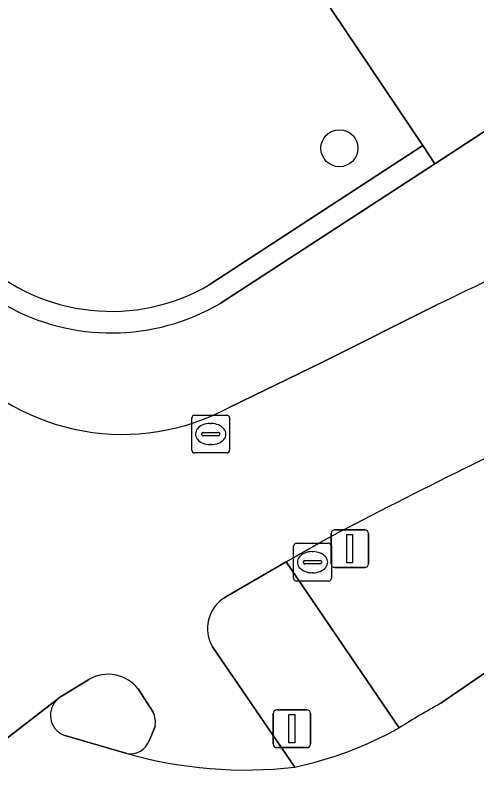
# Model space of a CAD drawing. Extents: x 161087 to 161926, y 382572 to 383873.
# Drawn here: x 161557.74 to 161569.93, y 382757.68 to 382778.23 of the extents above; entities that cross this region are included whole.
import ezdxf

# ---------------------------------------------------------------- set-up
doc = ezdxf.new("R2010")
doc.units = 0
for name, color, linetype in [('IMGEO_Berm_groen', 7, 'Continuous'), ('IMGEO_Boom', 7, 'Continuous'), ('IMGEO_Fietspad_gesloten', 7, 'Continuous'), ('IMGEO_Groenvoorziening', 7, 'Continuous'), ('IMGEO_Kolk', 7, 'Continuous'), ('IMGEO_Muur', 7, 'Continuous'), ('IMGEO_Rijbaan_lokaal_gesloten', 7, 'Continuous'), ('IMGEO_Rioolput', 7, 'Continuous'), ('IMGEO_Verkeersbordpaal', 7, 'Continuous'), ('IMGEO_Verkeerseiland_open', 7, 'Continuous'), ('IMGEO_Verkeersregelinstallatiepaal', 7, 'Continuous'), ('IMGEO_Voetpad_gesloten', 7, 'Continuous'), ('IMGEO_Voetpad_open', 7, 'Continuous')]:
    doc.layers.add(name, color=color, linetype=linetype)

msp = doc.modelspace()

# ---------------------------------------------------------------- linework, layer by layer
at = {"layer": 'IMGEO_Berm_groen'}
for points in [[(161565.829, 382764.295), (161564.899, 382763.764), (161567.887, 382759.367)], [(161568.988, 382760.019), (161570.815, 382761.276), (161572.527, 382762.463), (161575.103, 382764.231)]]:
    msp.add_lwpolyline(points, dxfattribs=at)
for centre, radius, start, end in [((161641.583, 382621.024), 162.066, 115.05038, 117.86747), ((161582.637, 382735.715), 27.875, 119.3184, 121.9487)]:
    msp.add_arc(centre, radius, start, end, dxfattribs=at)
at = {"layer": 'IMGEO_Boom'}
msp.add_circle((161566.306, 382774.712), 0.489, dxfattribs=at)
at = {"layer": 'IMGEO_Fietspad_gesloten'}
for points in [[(161568.885, 382770.564), (161565.857, 382769.046), (161563.412, 382767.862)], [(161563.265, 382762.81), (161563.306, 382762.834), (161564.899, 382763.764), (161565.829, 382764.295)], [(161565.126, 382758.328), (161562.952, 382761.511)], [(161549.582, 382752.75), (161552.358, 382755.11), (161552.56, 382755.281), (161552.984, 382755.589), (161558.854, 382760.13), (161558.873, 382760.145), (161558.906, 382760.17), (161559.653, 382760.632), (161559.683, 382760.65)], [(161560.987, 382760.399), (161561.381, 382759.782)], [(161561.433, 382759.402), (161561.273, 382759.029)]]:
    msp.add_lwpolyline(points, dxfattribs=at)
for centre, radius, start, end in [((161636.374, 382632.17), 153.973, 113.39771, 115.99672), ((161560.572, 382773.066), 5.929, 221.2743, 298.6265), ((161641.583, 382621.024), 162.066, 115.05038, 117.86747), ((161563.784, 382761.998), 0.964, 122.5599, 210.3453), ((161560.191, 382759.774), 1.012, 38.111, 120.0983), ((161560.805, 382759.51), 0.637, 350.2726, 25.3116), ((161560.794, 382759.187), 0.505, 258.1622, 341.7501), ((161563.819, 382769.581), 11.329, 253.967, 276.6254)]:
    msp.add_arc(centre, radius, start, end, dxfattribs=at)
at = {"layer": 'IMGEO_Groenvoorziening'}
msp.add_lwpolyline([(161562.894, 382771.111), (161568.51, 382774.783), (161561.999, 382784.492)], dxfattribs=at)
msp.add_arc((161560.278, 382775.533), 5.138, 227.2857, 300.6093, dxfattribs=at)
at = {"layer": 'IMGEO_Kolk'}
for p, q in [((161565.095, 382763.328), (161565.095, 382764.18)), ((161565.17, 382764.254), (161566.022, 382764.254)), ((161566.096, 382764.18), (161566.096, 382763.328)), ((161565.583, 382764.034), (161565.608, 382764.034)), ((161565.354, 382763.748), (161565.354, 382763.76)), ((161565.792, 382763.711), (161565.394, 382763.711)), ((161565.397, 382763.797), (161565.795, 382763.797)), ((161565.838, 382763.76), (161565.838, 382763.748)), ((161565.606, 382763.474), (161565.581, 382763.474)), ((161566.022, 382763.254), (161565.17, 382763.254))]:
    msp.add_line(p, q, dxfattribs=at)
for points in [[(161565.095, 382763.328), (161565.095, 382764.18)], [(161565.17, 382764.254), (161566.022, 382764.254)], [(161566.096, 382764.18), (161566.096, 382763.328)], [(161566.022, 382763.254), (161565.17, 382763.254)]]:
    msp.add_lwpolyline(points, dxfattribs=at)
for centre, radius, start, end in [((161565.172, 382764.178), 0.0765, 91.552, 178.448), ((161565.172, 382764.178), 0.0765, 91.552, 178.448), ((161566.02, 382764.178), 0.0765, 1.552, 88.448), ((161566.02, 382764.178), 0.0765, 1.552, 88.448), ((161565.394, 382763.757), 0.0403, 85.8775, 175.7526), ((161565.391, 382763.747), 0.0366, 178.938, 274.7102), ((161565.795, 382763.754), 0.043, 264.8664, 352.4533), ((161565.799, 382763.759), 0.0386, 1.7309, 96.639), ((161565.172, 382763.33), 0.0765, 181.552, 268.448), ((161565.172, 382763.33), 0.0765, 181.552, 268.448), ((161566.02, 382763.33), 0.0765, 271.552, 358.448), ((161566.02, 382763.33), 0.0765, 271.552, 358.448)]:
    msp.add_arc(centre, radius, start, end, dxfattribs=at)
for centre, major_axis, ratio, start_param, end_param in [((161565.582, 382763.754), (-0.387, 0.002), 0.722429, 4.712389, 7.853982), ((161565.607, 382763.754), (-0.39, 0.002), 0.717154, 1.570796, 4.712389)]:
    msp.add_ellipse(centre, major_axis=major_axis, ratio=ratio, start_param=start_param, end_param=end_param, dxfattribs=at)
at = {"layer": 'IMGEO_Muur'}
msp.add_lwpolyline([(161563.156, 382770.605), (161568.83, 382774.3), (161568.51, 382774.783), (161562.894, 382771.111)], dxfattribs=at)
for centre, radius, start, end in [((161560.278, 382775.533), 5.138, 227.2857, 300.6093), ((161560.275, 382775.533), 5.709, 240.6542, 300.3143)]:
    msp.add_arc(centre, radius, start, end, dxfattribs=at)
at = {"layer": 'IMGEO_Rijbaan_lokaal_gesloten'}
for points in [[(161579.186, 382767.032), (161575.103, 382764.231), (161572.527, 382762.463), (161570.815, 382761.276), (161568.988, 382760.019)], [(161558.873, 382760.145), (161558.854, 382760.13), (161552.984, 382755.589)], [(161560.69, 382758.693), (161559.017, 382759.175)]]:
    msp.add_lwpolyline(points, dxfattribs=at)
for centre, radius, start, end in [((161559.241, 382759.704), 0.574, 129.8289, 247.0593), ((161582.637, 382735.715), 27.875, 119.3184, 121.9487), ((161563.054, 382768.021), 9.912, 282.064, 299.1799), ((161563.819, 382769.581), 11.329, 253.967, 276.6254)]:
    msp.add_arc(centre, radius, start, end, dxfattribs=at)
at = {"layer": 'IMGEO_Rioolput'}
for p, q in [((161562.403, 382766.72), (161562.403, 382767.572)), ((161562.478, 382767.646), (161563.33, 382767.646)), ((161563.404, 382767.572), (161563.404, 382766.72)), ((161562.891, 382767.426), (161562.916, 382767.426)), ((161562.662, 382767.14), (161562.662, 382767.152)), ((161562.705, 382767.189), (161563.103, 382767.189)), ((161563.146, 382767.152), (161563.146, 382767.14)), ((161563.1, 382767.103), (161562.702, 382767.103)), ((161562.914, 382766.866), (161562.889, 382766.866)), ((161563.33, 382766.646), (161562.478, 382766.646))]:
    msp.add_line(p, q, dxfattribs=at)
for points in [[(161562.403, 382766.72), (161562.403, 382767.572)], [(161562.478, 382767.646), (161563.33, 382767.646)], [(161563.404, 382767.572), (161563.404, 382766.72)], [(161563.33, 382766.646), (161562.478, 382766.646)]]:
    msp.add_lwpolyline(points, dxfattribs=at)
for centre, radius, start, end in [((161562.48, 382767.57), 0.0765, 91.552, 178.448), ((161562.48, 382767.57), 0.0765, 91.552, 178.448), ((161563.328, 382767.57), 0.0765, 1.552, 88.448), ((161563.328, 382767.57), 0.0765, 1.552, 88.448), ((161562.702, 382767.149), 0.0403, 85.8775, 175.7526), ((161562.699, 382767.139), 0.0366, 178.938, 274.7102), ((161563.103, 382767.146), 0.043, 264.8664, 352.4533), ((161563.107, 382767.151), 0.0386, 1.7309, 96.639), ((161562.48, 382766.722), 0.0765, 181.552, 268.448), ((161562.48, 382766.722), 0.0765, 181.552, 268.448), ((161563.328, 382766.722), 0.0765, 271.552, 358.448), ((161563.328, 382766.722), 0.0765, 271.552, 358.448)]:
    msp.add_arc(centre, radius, start, end, dxfattribs=at)
for centre, major_axis, ratio, start_param, end_param in [((161562.89, 382767.146), (-0.387, 0.002), 0.722429, 4.712389, 7.853982), ((161562.915, 382767.146), (-0.39, 0.002), 0.717154, 1.570796, 4.712389)]:
    msp.add_ellipse(centre, major_axis=major_axis, ratio=ratio, start_param=start_param, end_param=end_param, dxfattribs=at)
at = {"layer": 'IMGEO_Verkeersbordpaal'}
for p, q in [((161566.087, 382763.712), (161566.087, 382764.512)), ((161566.087, 382764.512), (161566.087, 382763.712)), ((161566.187, 382764.612), (161566.977, 382764.612)), ((161566.977, 382764.612), (161566.187, 382764.612)), ((161567.077, 382764.512), (161567.077, 382763.712)), ((161567.077, 382763.712), (161567.077, 382764.512)), ((161566.977, 382763.612), (161566.187, 382763.612)), ((161566.187, 382763.612), (161566.977, 382763.612))]:
    msp.add_line(p, q, dxfattribs=at)
msp.add_lwpolyline([(161566.507, 382764.487), (161566.657, 382764.487), (161566.657, 382763.737), (161566.507, 382763.737), (161566.507, 382764.487)], dxfattribs=at)
for centre, start, end in [((161566.187, 382764.512), 90, 180), ((161566.187, 382764.512), 90, 180), ((161566.977, 382764.512), 0, 90), ((161566.977, 382764.512), 360, 90), ((161566.187, 382763.712), 180, 270), ((161566.187, 382763.712), 180, 270), ((161566.977, 382763.712), 270, 0), ((161566.977, 382763.712), 270, 0)]:
    msp.add_arc(centre, 0.1, start, end, dxfattribs=at)
at = {"layer": 'IMGEO_Verkeerseiland_open'}
for points in [[(161559.683, 382760.65), (161559.653, 382760.632), (161558.906, 382760.17), (161558.873, 382760.145)], [(161561.381, 382759.782), (161560.987, 382760.399)], [(161561.273, 382759.029), (161561.433, 382759.402)], [(161559.017, 382759.175), (161560.69, 382758.693)]]:
    msp.add_lwpolyline(points, dxfattribs=at)
for centre, radius, start, end in [((161560.191, 382759.774), 1.012, 38.111, 120.0983), ((161559.241, 382759.704), 0.574, 129.8289, 247.0593), ((161560.805, 382759.51), 0.637, 350.2726, 25.3116), ((161560.794, 382759.187), 0.505, 258.1622, 341.7501)]:
    msp.add_arc(centre, radius, start, end, dxfattribs=at)
at = {"layer": 'IMGEO_Verkeersregelinstallatiepaal'}
for p, q in [((161564.554, 382758.944), (161564.554, 382759.744)), ((161564.554, 382759.744), (161564.554, 382758.944)), ((161564.654, 382759.844), (161565.444, 382759.844)), ((161565.444, 382759.844), (161564.654, 382759.844)), ((161565.544, 382759.744), (161565.544, 382758.944)), ((161565.544, 382758.944), (161565.544, 382759.744)), ((161565.444, 382758.844), (161564.654, 382758.844)), ((161564.654, 382758.844), (161565.444, 382758.844))]:
    msp.add_line(p, q, dxfattribs=at)
msp.add_lwpolyline([(161564.974, 382759.719), (161565.124, 382759.719), (161565.124, 382758.969), (161564.974, 382758.969), (161564.974, 382759.719)], dxfattribs=at)
for centre, start, end in [((161564.654, 382759.744), 90, 180), ((161564.654, 382759.744), 90, 180), ((161565.444, 382759.744), 0, 90), ((161565.444, 382759.744), 360, 90), ((161564.654, 382758.944), 180, 270), ((161564.654, 382758.944), 180, 270), ((161565.444, 382758.944), 270, 0), ((161565.444, 382758.944), 270, 0)]:
    msp.add_arc(centre, 0.1, start, end, dxfattribs=at)
at = {"layer": 'IMGEO_Voetpad_gesloten'}
msp.add_lwpolyline([(161561.999, 382784.492), (161568.51, 382774.783), (161568.83, 382774.3), (161574.769, 382778.181), (161574.516, 382778.715), (161569.546, 382782.131)], dxfattribs=at)
at = {"layer": 'IMGEO_Voetpad_open'}
for points in [[(161610.64, 382792.633), (161602.65, 382790.116), (161596.977, 382788.345), (161583.014, 382782.834), (161574.769, 382778.181), (161568.83, 382774.3), (161563.156, 382770.605)], [(161563.412, 382767.862), (161565.857, 382769.046), (161568.885, 382770.564)], [(161564.899, 382763.764), (161563.306, 382762.834), (161563.265, 382762.81)], [(161567.887, 382759.367), (161564.899, 382763.764)], [(161562.952, 382761.511), (161565.126, 382758.328)]]:
    msp.add_lwpolyline(points, dxfattribs=at)
for centre, radius, start, end in [((161636.374, 382632.17), 153.973, 113.39771, 115.99672), ((161560.275, 382775.533), 5.709, 240.6542, 300.3143), ((161560.572, 382773.066), 5.929, 221.2743, 298.6265), ((161563.784, 382761.998), 0.964, 122.5599, 210.3453), ((161563.054, 382768.021), 9.912, 282.064, 299.1799)]:
    msp.add_arc(centre, radius, start, end, dxfattribs=at)

doc.saveas('drawing.dxf')
